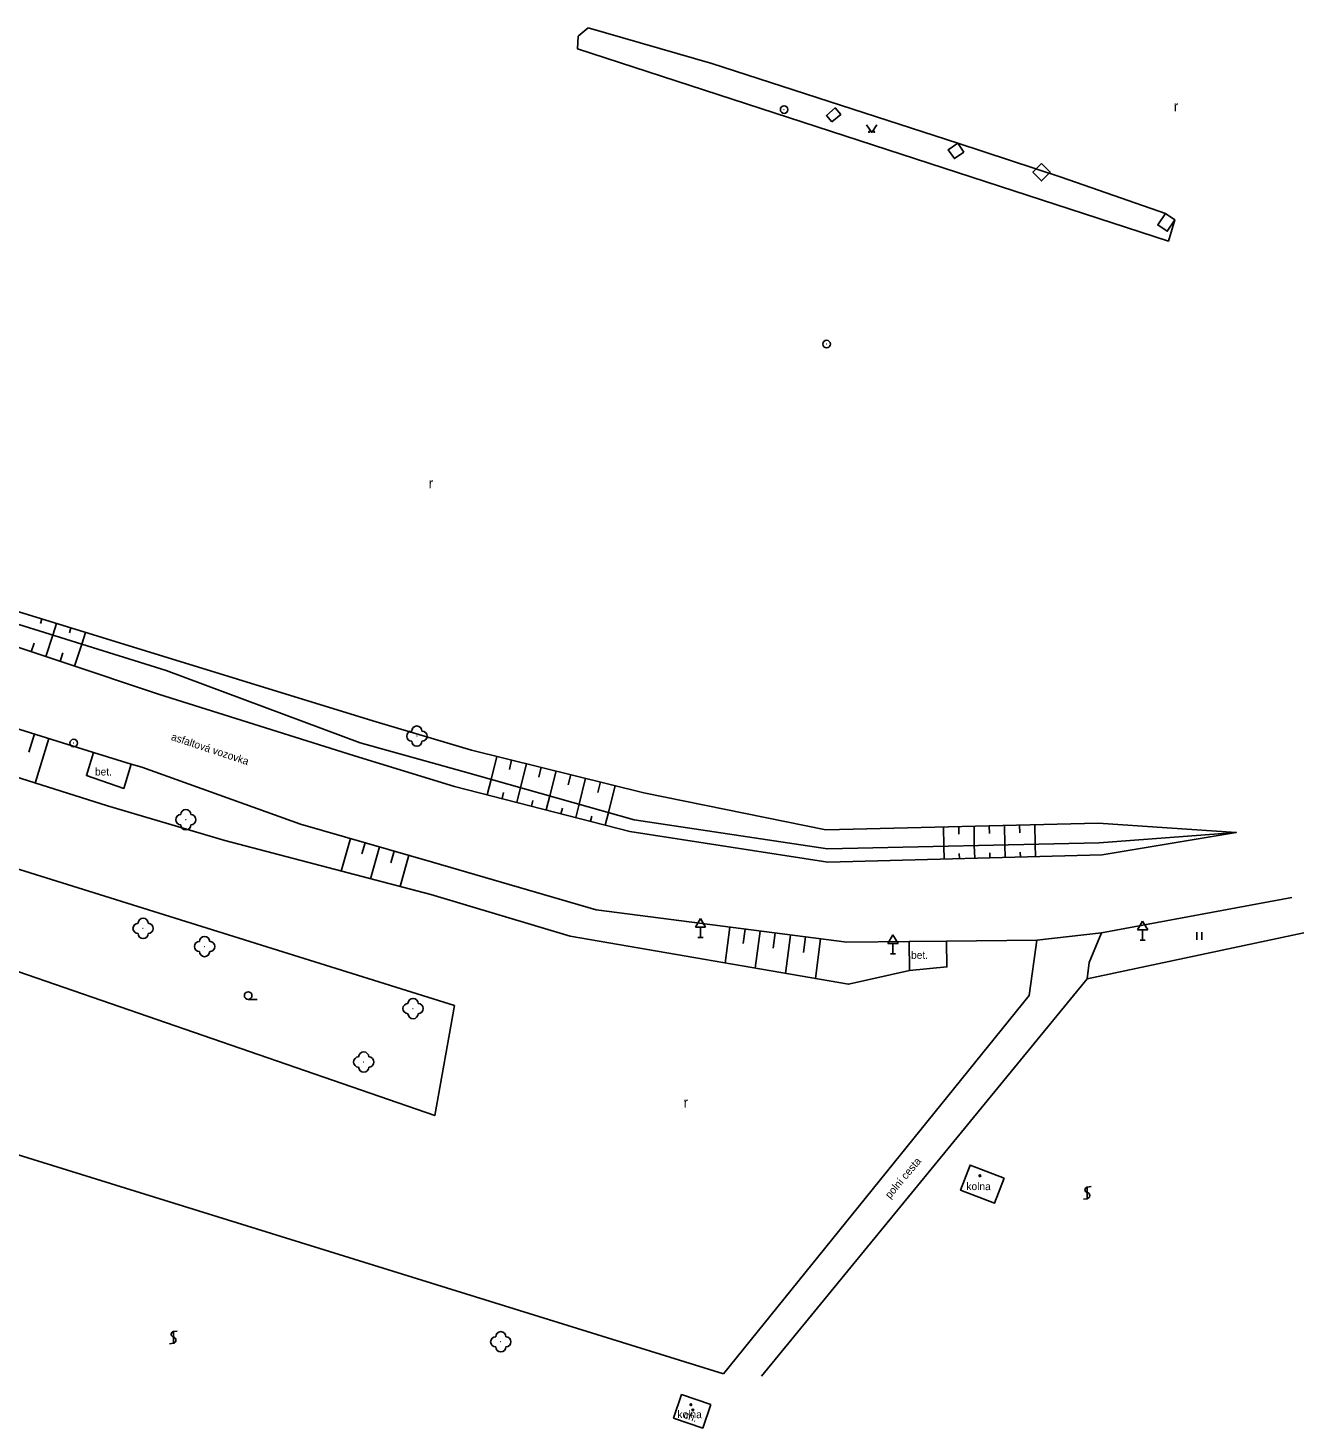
# Model space of a CAD drawing. Extents: x -582162 to -561283, y -1187583 to -1183539.
# Drawn here: x -561985.2 to -561859.5, y -1185970.7 to -1185832.8 of the extents above; entities that cross this region are included whole.
import ezdxf

# ---------------------------------------------------------------- set-up
doc = ezdxf.new("R2010")
doc.units = 0
for name, color, linetype in [('Vrstva 1', 7, 'Continuous'), ('Vrstva 10', 7, 'Continuous'), ('Vrstva 11', 7, 'Continuous'), ('Vrstva 12', 7, 'Continuous'), ('Vrstva 14', 7, 'Continuous'), ('Vrstva 3', 7, 'Continuous'), ('Vrstva 4', 7, 'Continuous'), ('Vrstva 8', 7, 'Continuous'), ('Vrstva 9', 7, 'Continuous')]:
    doc.layers.add(name, color=color, linetype=linetype)

# ---------------------------------------------------------------- blocks, each defined once
blk = doc.blocks.new('1.079')
at = {"layer": 'Vrstva 1'}
for radius in [0.75, 0.001]:
    blk.add_circle((0, -0.001), radius, dxfattribs=at)
blk = doc.blocks.new('3.130')
at = {"layer": 'Vrstva 1'}
blk.add_circle((0, 0), 0.001, dxfattribs=at)
for centre, start, end in [((-1, 0), 90, 270), ((0, 1), 0, 180), ((1, 0), 270, 90), ((0, -1), 180, 360)]:
    blk.add_arc(centre, 1, start, end, dxfattribs=at)
blk = doc.blocks.new('3.019')
at = {"layer": 'Vrstva 1'}
blk.add_text('r', height=2, dxfattribs=at).set_placement((-0.496, -0.964))
blk = doc.blocks.new('3.030')
at = {"layer": 'Vrstva 1'}
for p, q in [((0, -1.314), (0, 1.186)), ((0.75, 1.186), (0, 1.086)), ((-0.75, -1.314), (0, -1.214))]:
    blk.add_line(p, q, dxfattribs=at)
for centre, radius, start, end in [((0.11, 0.5304), 0.5565, 99.965031, 253.497728), ((-0.11, -0.6011), 0.6111, 280.370258, 79.033333)]:
    blk.add_arc(centre, radius, start, end, dxfattribs=at)
blk = doc.blocks.new('3.040')
at = {"layer": 'Vrstva 1'}
blk.add_line((0, -0.75), (1.75, -0.75), dxfattribs=at)
blk.add_circle((0, 0), 0.75, dxfattribs=at)
blk = doc.blocks.new('3.060')
at = {"layer": 'Vrstva 1'}
for p, q in [((-0.5, -0.75), (-0.5, 0.75)), ((0.5, -0.75), (0.5, 0.75))]:
    blk.add_line(p, q, dxfattribs=at)
blk = doc.blocks.new('3.140')
at = {"layer": 'Vrstva 1'}
blk.add_lwpolyline([(-1, 1.5), (0, 0), (1, 1.5)], dxfattribs=at)
for centre in [(-0.5, 0.1), (0.5, 0.1)]:
    blk.add_circle(centre, 0.1, dxfattribs=at)
blk = doc.blocks.new('4.020')
at = {"layer": 'Vrstva 1'}
blk.add_circle((0, 0), 0.175, dxfattribs=at)
blk = doc.blocks.new('5.270')
at = {"layer": 'Vrstva 1'}
for p, q in [((0, 3.732), (-1, 2)), ((0, 3.732), (1, 2)), ((-1, 2), (1, 2)), ((-0.5, 0), (0.5, 0)), ((0, 0), (0, 2))]:
    blk.add_line(p, q, dxfattribs=at)

msp = doc.modelspace()

# ---------------------------------------------------------------- linework, layer by layer
at = {"layer": 'Vrstva 10'}
for points in [[(-561906.01, -1185842.05), (-561905.15, -1185841.32), (-561905.68, -1185840.69), (-561906.54, -1185841.42), (-561906.01, -1185842.05)], [(-561893.01, -1185845.03), (-561893.95, -1185845.68), (-561894.55, -1185844.8), (-561893.61, -1185844.16), (-561893.01, -1185845.03)], [(-561873.17, -1185851.08), (-561873.92, -1185852.2), (-561872.99, -1185852.83), (-561872.24, -1185851.71), (-561873.17, -1185851.08)], [(-561866.19, -1185912.05), (-561879.41, -1185914.25), (-561906.42, -1185914.99), (-561925.91, -1185911.95), (-561943.18, -1185907.51), (-561953.03, -1185904.51), (-561972.35, -1185898.44), (-561990.94, -1185892.23), (-562018.83, -1185883.18), (-562032.39, -1185878.83), (-562046.33, -1185874.43)], [(-562017.93, -1185891.89), (-561997.83, -1185898.22), (-561978.73, -1185904.16)], [(-561978.73, -1185904.16), (-561979.44, -1185906.45), (-561975.77, -1185907.71), (-561975.02, -1185905.31)], [(-561978.73, -1185904.16), (-561975.02, -1185905.31)], [(-561975.02, -1185905.31), (-561974, -1185905.63), (-561958.34, -1185911.24), (-561945.35, -1185914.96), (-561929.24, -1185919.66), (-561904.55, -1185922.87), (-561898.41, -1185922.8)], [(-561894.72, -1185922.76), (-561885.82, -1185922.65), (-561879.45, -1185921.94), (-561860.71, -1185918.47)], [(-561880.88, -1185926.48), (-561880.69, -1185924.85), (-561879.45, -1185921.94)], [(-561885.82, -1185922.65), (-561886.59, -1185928.12), (-561916.68, -1185965.38)], [(-561898.41, -1185922.8), (-561898.38, -1185925.66), (-561894.69, -1185925.3), (-561894.72, -1185922.76)], [(-561898.41, -1185922.8), (-561894.72, -1185922.76)], [(-561912.96, -1185965.59), (-561880.88, -1185926.48)]]:
    msp.add_lwpolyline(points, dxfattribs=at)
at = {"layer": 'Vrstva 11'}
for points in [[(-561872.24, -1185851.71), (-561872.87, -1185853.8), (-561931.09, -1185834.86), (-561931.02, -1185833.62)], [(-561930.03, -1185832.81), (-561931.02, -1185833.62)], [(-561930.03, -1185832.81), (-561917.84, -1185836.31), (-561893.61, -1185844.16), (-561883.44, -1185847.51), (-561873.17, -1185851.08)], [(-561943.19, -1185929.1), (-561945.13, -1185939.93), (-562022.74, -1185913.13), (-562022.09, -1185904.44), (-561943.19, -1185929.1)], [(-561916.68, -1185965.38), (-562013.49, -1185935.33), (-562014.87, -1185938.6)]]:
    msp.add_lwpolyline(points, dxfattribs=at)
at = {"layer": 'Vrstva 12'}
for points in [[(-562044.85, -1185872.25), (-562031.95, -1185876.38), (-562018.35, -1185880.41), (-561951.22, -1185901.06), (-561941.5, -1185903.94), (-561924.53, -1185908.13), (-561906.61, -1185911.78), (-561879.79, -1185911.13), (-561866.19, -1185912.05), (-561879.69, -1185913.08), (-561906.46, -1185913.66), (-561925.5, -1185910.79), (-561942.32, -1185906.05), (-561952.48, -1185903.21), (-561971.6, -1185896.1), (-561989.29, -1185890.57), (-562016.37, -1185882.5), (-562032.02, -1185877.42), (-562045.66, -1185873.29)], [(-561983.97, -1185891.48), (-561983.83, -1185891.03)], [(-561982.75, -1185892.62), (-561982.4, -1185891.47)], [(-561982.75, -1185892.62), (-561983.45, -1185894.73)], [(-561981.11, -1185892.37), (-561980.97, -1185891.91)], [(-561979.88, -1185893.51), (-561979.53, -1185892.35)], [(-561984.6, -1185893.42), (-561984.88, -1185894.25)], [(-561981.75, -1185894.35), (-561982.03, -1185895.21)], [(-561979.88, -1185893.51), (-561980.61, -1185895.68)], [(-561977.35, -1185909.43), (-562000.85, -1185902.02), (-562018.39, -1185895.95)], [(-561985.12, -1185904.15), (-561984.56, -1185902.35)], [(-561984.5, -1185907.18), (-561983.13, -1185902.79)], [(-561939.57, -1185906.83), (-561939.01, -1185904.56)], [(-561937.78, -1185905.84), (-561937.56, -1185904.91)], [(-561936.69, -1185907.64), (-561936.1, -1185905.27)], [(-561939.57, -1185906.83), (-561939.96, -1185908.34)], [(-561934.88, -1185906.6), (-561934.64, -1185905.63)], [(-561933.8, -1185908.45), (-561933.19, -1185905.99)], [(-561931.98, -1185907.36), (-561931.73, -1185906.35)], [(-561930.91, -1185909.27), (-561930.27, -1185906.71)], [(-561938.36, -1185908.12), (-561938.51, -1185908.71)], [(-561936.69, -1185907.64), (-561937.06, -1185909.08)], [(-561929.07, -1185908.11), (-561928.82, -1185907.07)], [(-561928.02, -1185910.08), (-561927.36, -1185907.43)], [(-561977.35, -1185909.43), (-561965.8, -1185912.85)], [(-561935.46, -1185908.89), (-561935.61, -1185909.46)], [(-561933.8, -1185908.45), (-561934.15, -1185909.83)], [(-561930.91, -1185909.27), (-561931.25, -1185910.58)], [(-561932.56, -1185909.67), (-561932.7, -1185910.2)], [(-561929.66, -1185910.44), (-561929.8, -1185910.95)], [(-561928.34, -1185911.33), (-561928.02, -1185910.08)], [(-561894.99, -1185913.41), (-561895.02, -1185911.5)], [(-561893.51, -1185912.23), (-561893.52, -1185911.46)], [(-561891.99, -1185913.35), (-561892.02, -1185911.43)], [(-561890.51, -1185912.16), (-561890.53, -1185911.39)], [(-561888.99, -1185913.28), (-561889.03, -1185911.35)], [(-561887.51, -1185912.09), (-561887.53, -1185911.32)], [(-561885.99, -1185913.22), (-561886.03, -1185911.28)], [(-561898.38, -1185925.66), (-561904.38, -1185927), (-561931.81, -1185922.27), (-561945.53, -1185918.17), (-561965.8, -1185912.85)], [(-561954.36, -1185915.85), (-561953.44, -1185912.64)], [(-561952.32, -1185914.17), (-561952, -1185913.06)], [(-561951.46, -1185916.61), (-561950.56, -1185913.47)], [(-561894.99, -1185913.41), (-561894.95, -1185914.68)], [(-561891.99, -1185913.35), (-561891.95, -1185914.59)], [(-561888.99, -1185913.28), (-561888.95, -1185914.51)], [(-561885.99, -1185913.22), (-561885.96, -1185914.43)], [(-561949.45, -1185915.03), (-561949.12, -1185913.88)], [(-561948.55, -1185917.38), (-561947.68, -1185914.29)], [(-561893.47, -1185914.13), (-561893.45, -1185914.64)], [(-561890.47, -1185914.06), (-561890.45, -1185914.55)], [(-561887.47, -1185913.98), (-561887.45, -1185914.47)], [(-561916.52, -1185924.91), (-561916.06, -1185921.37)], [(-561914.76, -1185923), (-561914.57, -1185921.57)], [(-561913.56, -1185925.42), (-561913.09, -1185921.76)], [(-561911.79, -1185923.44), (-561911.6, -1185921.95)], [(-561910.6, -1185925.93), (-561910.11, -1185922.15)], [(-561908.82, -1185923.88), (-561908.62, -1185922.34)], [(-561907.64, -1185926.44), (-561907.14, -1185922.53)]]:
    msp.add_lwpolyline(points, dxfattribs=at)
at = {"layer": 'Vrstva 4'}
for points in [[(-561889.05, -1185946.1), (-561892.4, -1185944.82), (-561893.34, -1185947.27), (-561889.99, -1185948.55), (-561889.05, -1185946.1)], [(-561917.95, -1185968.4), (-561920.82, -1185967.42), (-561921.61, -1185969.73), (-561918.74, -1185970.71), (-561917.95, -1185968.4)]]:
    msp.add_lwpolyline(points, dxfattribs=at)
at = {"layer": 'Vrstva 9'}
for points in [[(-561885.39, -1185846.17), (-561886.22, -1185847), (-561885.37, -1185847.87), (-561884.52, -1185847.01), (-561885.39, -1185846.17)], [(-561859.52, -1185921.92), (-561880.88, -1185926.48)]]:
    msp.add_lwpolyline(points, dxfattribs=at)

# ---------------------------------------------------------------- block references
at = {"layer": 'Vrstva 1', "xscale": 0.5, "yscale": 0.5}
for p in [(-561910.72, -1185840.84), (-561980.69, -1185903.25)]:
    msp.add_blockref('1.079', p, dxfattribs=at)
at = {"layer": 'Vrstva 1', "xscale": 0.5, "yscale": 0.5, "rotation": -90}
msp.add_blockref('1.079', (-561906.54, -1185863.94), dxfattribs=at)
at = {"layer": 'Vrstva 11', "xscale": 0.5, "yscale": 0.5}
for p in [(-561946.89, -1185902.56), (-561969.65, -1185910.79), (-561973.86, -1185921.5), (-561967.8, -1185923.29), (-561947.27, -1185929.4), (-561952.13, -1185934.66), (-561938.63, -1185962.22)]:
    msp.add_blockref('3.130', p, dxfattribs=at)
at = {"layer": 'Vrstva 3', "xscale": 0.5, "yscale": 0.5}
for name, p in [('3.019', (-561872.1, -1185840.53)), ('3.140', (-561902.1, -1185843.1)), ('3.019', (-561945.49, -1185877.66)), ('3.060', (-561869.83, -1185922.26)), ('3.040', (-561963.51, -1185928.12)), ('3.019', (-561920.38, -1185938.66)), ('3.030', (-561880.87, -1185947.52)), ('3.030', (-561970.87, -1185961.75))]:
    msp.add_blockref(name, p, dxfattribs=at)
at = {"layer": 'Vrstva 8', "xscale": 0.5, "yscale": 0.5}
for p in [(-561891.44, -1185945.86), (-561919.9, -1185968.41), (-561919.71, -1185968.94)]:
    msp.add_blockref('4.020', p, dxfattribs=at)
at = {"layer": 'Vrstva 9', "xscale": 0.5, "yscale": 0.5}
for p in [(-561918.96, -1185922.38), (-561875.41, -1185922.65), (-561900, -1185923.99)]:
    msp.add_blockref('5.270', p, dxfattribs=at)

# ---------------------------------------------------------------- texts
at = {"layer": 'Vrstva 14'}
for s, rotation, p in [('asfaltová vozovka', 341.631, (-561971.16, -1185902.92)), ('polní cesta', 50.049, (-561900.29, -1185948.17)), ('ch.', 341.147, (-561920.69, -1185969.7))]:
    msp.add_text(s, height=0.75, rotation=rotation, dxfattribs=at).set_placement(p)
for s, p in [('bet.', (-561978.6, -1185906.44)), ('bet.', (-561898.22, -1185924.5)), ('kolna', (-561892.77, -1185947.28)), ('kolna', (-561921.23, -1185969.74))]:
    msp.add_text(s, height=0.75, dxfattribs=at).set_placement(p)

doc.saveas('drawing.dxf')
